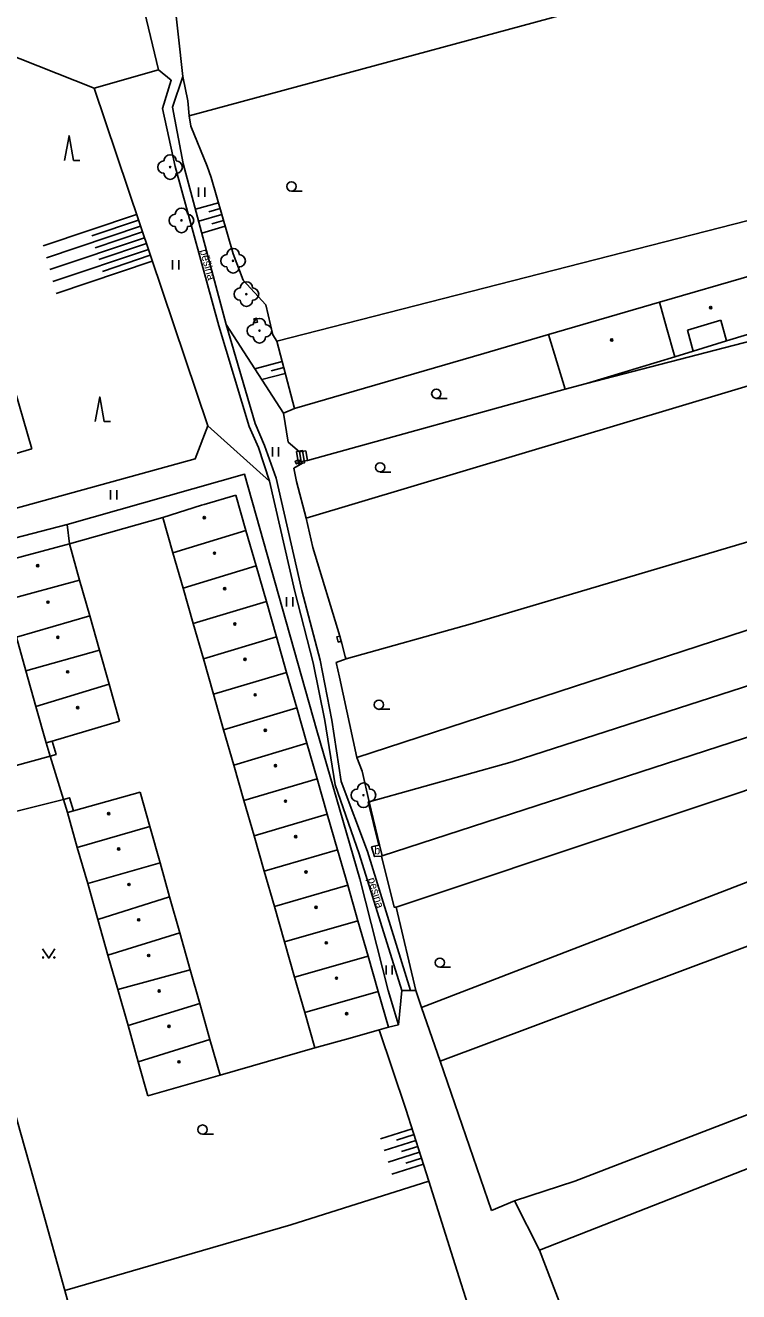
# Model space of a CAD drawing. Extents: x -595546 to -593986, y -1160845 to -1159202.
# Drawn here: x -595242.1 to -595184.1, y -1160265 to -1160162.1 of the extents above; entities that cross this region are included whole.
import ezdxf

# ---------------------------------------------------------------- set-up
doc = ezdxf.new("R2010")
doc.units = 0
for name, color, linetype in [('DOP - budovy nerozlisene - VP', 7, 'Continuous'), ('DOP - kresba z DSPS bez souradnic', 7, 'Continuous'), ('DOP - rozhrani ploch obecne', 7, 'Continuous'), ('Level 22', 7, 'Continuous'), ('Level 24', 7, 'Continuous'), ('Level 36', 7, 'Continuous'), ('Level 39', 7, 'Continuous'), ('silnoproud - povrch.  znaky a  RIS  skut. velikost', 7, 'Continuous'), ('TM - budovy zdene_ betonove - VP', 7, 'Continuous'), ('TM - chodniky - VP', 7, 'Continuous'), ('TM - dolni hrana svahu', 7, 'Continuous'), ('TM - horni hrana svahu', 7, 'Continuous'), ('TM - nezpevnene cesty a chodniky', 7, 'Continuous'), ('TM - plot drateny_ kovovy - VP', 7, 'Continuous'), ('TM - podezdivka plotu - VP', 7, 'Continuous'), ('TM - pomocna konstrukcni linie', 7, 'Continuous'), ('TM - popis povrchu', 7, 'Continuous'), ('TM - poznamka', 7, 'Continuous'), ('TM - rozhrani ploch obecne - VP', 7, 'Continuous'), ('TM - srafovani', 7, 'Continuous'), ('TM - vjezd na pozemek', 7, 'Continuous')]:
    doc.layers.add(name, color=color, linetype=linetype)

msp = doc.modelspace()

# ---------------------------------------------------------------- linework, layer by layer
at = {"layer": 'DOP - budovy nerozlisene - VP'}
for points in [[(-595190.58, -1160184.64), (-595182.9, -1160182.41)], [(-595199.6, -1160187.27), (-595190.58, -1160184.64)], [(-595190.58, -1160184.64), (-595190, -1160186.68)], [(-595185.6, -1160186.09), (-595188.3, -1160186.91)], [(-595185.13, -1160187.78), (-595185.6, -1160186.09)], [(-595198.24, -1160191.7), (-595199.6, -1160187.27)], [(-595190, -1160186.68), (-595189.33, -1160189.06)], [(-595188.3, -1160186.91), (-595187.83, -1160188.6)], [(-595181.71, -1160186.74), (-595185.13, -1160187.78)], [(-595189.33, -1160189.06), (-595196.51, -1160191.25)], [(-595187.83, -1160188.6), (-595189.33, -1160189.06)], [(-595196.51, -1160191.25), (-595198.24, -1160191.7)]]:
    msp.add_lwpolyline(points, dxfattribs=at)
at = {"layer": 'DOP - kresba z DSPS bez souradnic'}
msp.add_lwpolyline([(-595185.13, -1160187.78), (-595187.83, -1160188.6)], dxfattribs=at)
at = {"layer": 'DOP - rozhrani ploch obecne'}
for points in [[(-595188.74, -1160158.64), (-595228.76, -1160169.5)], [(-595181.16, -1160177.42), (-595221.65, -1160187.81)], [(-595204.85, -1160188.8), (-595199.6, -1160187.27)], [(-595177.79, -1160186.38), (-595196.51, -1160191.25)], [(-595220.21, -1160193.26), (-595204.85, -1160188.8)], [(-595176.23, -1160189.29), (-595219.27, -1160202.17)], [(-595198.24, -1160191.7), (-595219.17, -1160197.48)], [(-595205.77, -1160210.73), (-595172.35, -1160200.81)], [(-595160.97, -1160203.94), (-595215.14, -1160221.62)], [(-595216.02, -1160213.6), (-595205.77, -1160210.73)], [(-595202.53, -1160221.96), (-595168.66, -1160211.03)], [(-595166.92, -1160214.61), (-595213.09, -1160229.6)], [(-595174.24, -1160221.18), (-595211.96, -1160233.77)], [(-595214.14, -1160225.21), (-595202.53, -1160221.96)], [(-595157.73, -1160227.34), (-595208.39, -1160246.29)], [(-595173.27, -1160227.82), (-595209.89, -1160241.93)], [(-595157.31, -1160240.57), (-595197.45, -1160256.02)], [(-595200.32, -1160261.63), (-595155.28, -1160243.97)]]:
    msp.add_lwpolyline(points, dxfattribs=at)
at = {"layer": 'Level 22'}
for centre in [(-595230.31, -1160173.66), (-595229.39, -1160177.99), (-595225.2, -1160181.27), (-595224.12, -1160183.98), (-595223.06, -1160186.95), (-595214.61, -1160224.68)]:
    msp.add_circle(centre, 0.05, dxfattribs=at)
for centre, start, end in [((-595230.31, -1160173.16), 0, 180), ((-595230.81, -1160173.66), 90, 270), ((-595229.81, -1160173.66), 270, 90), ((-595230.31, -1160174.16), 180, 0), ((-595229.39, -1160177.49), 0, 180), ((-595229.89, -1160177.99), 90, 270), ((-595228.89, -1160177.99), 270, 90), ((-595229.39, -1160178.49), 180, 0), ((-595225.7, -1160181.27), 90, 270), ((-595225.2, -1160180.77), 0, 180), ((-595224.7, -1160181.27), 270, 90), ((-595225.2, -1160181.77), 180, 0), ((-595224.12, -1160183.48), 0, 180), ((-595224.62, -1160183.98), 90, 270), ((-595223.62, -1160183.98), 270, 90), ((-595224.12, -1160184.48), 180, 0), ((-595223.06, -1160186.45), 0, 180), ((-595223.56, -1160186.95), 90, 270), ((-595222.56, -1160186.95), 270, 90), ((-595223.06, -1160187.45), 180, 0), ((-595215.11, -1160224.68), 90, 270), ((-595214.61, -1160224.18), 0, 180), ((-595214.11, -1160224.68), 270, 90), ((-595214.61, -1160225.18), 180, 0)]:
    msp.add_arc(centre, 0.5, start, end, dxfattribs=at)
at = {"layer": 'Level 24'}
msp.add_lwpolyline([(-595220.05, -1160196.76), (-595219.89, -1160197.75), (-595219.4, -1160197.67), (-595219.56, -1160196.68)], close=True, dxfattribs=at)
at = {"layer": 'Level 36'}
for p, q in [((-595228, -1160176.07), (-595228, -1160175.32)), ((-595227.5, -1160176.07), (-595227.5, -1160175.32)), ((-595220.46, -1160175.61), (-595219.59, -1160175.61)), ((-595230.11, -1160181.98), (-595230.11, -1160181.23)), ((-595229.61, -1160181.98), (-595229.61, -1160181.23)), ((-595208.7, -1160192.45), (-595207.82, -1160192.45)), ((-595222, -1160197.17), (-595222, -1160196.42)), ((-595221.5, -1160197.17), (-595221.5, -1160196.42)), ((-595213.26, -1160198.43), (-595212.39, -1160198.43)), ((-595235.15, -1160200.66), (-595235.15, -1160199.91)), ((-595234.65, -1160200.66), (-595234.65, -1160199.91)), ((-595220.86, -1160209.35), (-595220.86, -1160208.6)), ((-595220.36, -1160209.35), (-595220.36, -1160208.6)), ((-595213.36, -1160217.7), (-595212.48, -1160217.7)), ((-595212.78, -1160239.25), (-595212.78, -1160238.5)), ((-595212.28, -1160239.25), (-595212.28, -1160238.5)), ((-595208.41, -1160238.66), (-595207.54, -1160238.66)), ((-595227.68, -1160252.21), (-595226.8, -1160252.21))]:
    msp.add_line(p, q, dxfattribs=at)
for points in [[(-595238.9, -1160173.12), (-595238.52, -1160171.12), (-595238.15, -1160173.12), (-595237.65, -1160173.12)], [(-595236.41, -1160194.33), (-595236.03, -1160192.33), (-595235.66, -1160194.33), (-595235.16, -1160194.33)], [(-595240.67, -1160237.16), (-595240.17, -1160237.91), (-595239.67, -1160237.16)]]:
    msp.add_lwpolyline(points, dxfattribs=at)
for centre, radius in [((-595220.46, -1160175.23), 0.375), ((-595208.7, -1160192.07), 0.375), ((-595213.26, -1160198.05), 0.375), ((-595213.36, -1160217.33), 0.375), ((-595240.62, -1160237.86), 0.05), ((-595239.72, -1160237.86), 0.05), ((-595208.41, -1160238.28), 0.375), ((-595227.68, -1160251.84), 0.375)]:
    msp.add_circle(centre, radius, dxfattribs=at)
at = {"layer": 'Level 39'}
for centre, radius in [((-595186.41, -1160185.07), 0.09), ((-595186.41, -1160185.07), 0.0398), ((-595194.45, -1160187.7), 0.09), ((-595194.45, -1160187.7), 0.0398), ((-595227.54, -1160202.13), 0.09), ((-595227.54, -1160202.13), 0.0398), ((-595226.71, -1160205.02), 0.09), ((-595226.71, -1160205.02), 0.0398), ((-595241.06, -1160206.04), 0.09), ((-595241.06, -1160206.04), 0.0398), ((-595225.88, -1160207.9), 0.09), ((-595225.88, -1160207.9), 0.0398), ((-595240.23, -1160209), 0.09), ((-595240.23, -1160209), 0.0398), ((-595225.06, -1160210.78), 0.09), ((-595225.06, -1160210.78), 0.0398), ((-595239.43, -1160211.86), 0.09), ((-595239.43, -1160211.86), 0.0398), ((-595224.23, -1160213.65), 0.09), ((-595224.23, -1160213.65), 0.0398), ((-595238.63, -1160214.66), 0.09), ((-595238.63, -1160214.66), 0.0398), ((-595223.41, -1160216.53), 0.09), ((-595223.41, -1160216.53), 0.0398), ((-595237.82, -1160217.56), 0.09), ((-595237.82, -1160217.56), 0.0398), ((-595222.59, -1160219.41), 0.09), ((-595222.59, -1160219.41), 0.0398), ((-595221.76, -1160222.28), 0.09), ((-595221.76, -1160222.28), 0.0398), ((-595220.94, -1160225.16), 0.09), ((-595220.94, -1160225.16), 0.0398), ((-595235.3, -1160226.17), 0.09), ((-595235.3, -1160226.17), 0.0398), ((-595220.11, -1160228.04), 0.09), ((-595220.11, -1160228.04), 0.0398), ((-595234.49, -1160229.04), 0.09), ((-595234.49, -1160229.04), 0.0398), ((-595219.28, -1160230.92), 0.09), ((-595219.28, -1160230.92), 0.0398), ((-595233.65, -1160231.93), 0.09), ((-595233.65, -1160231.93), 0.0398), ((-595218.46, -1160233.79), 0.09), ((-595218.46, -1160233.79), 0.0398), ((-595232.86, -1160234.8), 0.09), ((-595232.86, -1160234.8), 0.0398), ((-595217.63, -1160236.67), 0.09), ((-595217.63, -1160236.67), 0.0398), ((-595232.05, -1160237.7), 0.09), ((-595232.05, -1160237.7), 0.0398), ((-595216.8, -1160239.54), 0.09), ((-595216.8, -1160239.54), 0.0398), ((-595231.2, -1160240.58), 0.09), ((-595231.2, -1160240.58), 0.0398), ((-595215.98, -1160242.43), 0.09), ((-595215.98, -1160242.43), 0.0398), ((-595230.4, -1160243.46), 0.09), ((-595230.4, -1160243.46), 0.0398), ((-595229.6, -1160246.34), 0.09), ((-595229.6, -1160246.34), 0.0398)]:
    msp.add_circle(centre, radius, dxfattribs=at)
at = {"layer": 'silnoproud - povrch.  znaky a  RIS  skut. velikost'}
for points in [[(-595223.51, -1160185.99), (-595223.29, -1160185.94), (-595223.22, -1160186.26), (-595223.43, -1160186.31)], [(-595223.51, -1160185.99), (-595223.43, -1160186.31)], [(-595219.86, -1160197.43), (-595219.76, -1160197.62), (-595220.06, -1160197.77), (-595220.16, -1160197.57), (-595220.01, -1160197.5)], [(-595219.86, -1160197.43), (-595220.01, -1160197.5)], [(-595216.42, -1160212.17), (-595216.66, -1160212.24), (-595216.72, -1160212.03), (-595216.78, -1160211.82), (-595216.54, -1160211.75)], [(-595216.42, -1160212.17), (-595216.54, -1160211.75)]]:
    msp.add_lwpolyline(points, dxfattribs=at)
at = {"layer": 'TM - budovy zdene_ betonove - VP'}
for points in [[(-595241.53, -1160196.54), (-595243.25, -1160190.64)], [(-595244.52, -1160197.4), (-595241.53, -1160196.54)], [(-595227.54, -1160201.06), (-595224.98, -1160200.3)], [(-595224.98, -1160200.3), (-595224.16, -1160203.18)], [(-595227.77, -1160201.13), (-595230.91, -1160202.12)], [(-595227.77, -1160201.13), (-595227.54, -1160201.06)], [(-595230.91, -1160202.12), (-595230.09, -1160204.99)], [(-595230.09, -1160204.99), (-595224.16, -1160203.18)], [(-595224.16, -1160203.18), (-595223.33, -1160206.06)], [(-595244.47, -1160205.86), (-595238.49, -1160204.26)], [(-595238.49, -1160204.26), (-595237.66, -1160207.2)], [(-595229.26, -1160207.86), (-595230.09, -1160204.99)], [(-595229.26, -1160207.86), (-595223.33, -1160206.06)], [(-595223.33, -1160206.06), (-595222.5, -1160208.94)], [(-595237.66, -1160207.2), (-595243.64, -1160208.85)], [(-595237.66, -1160207.2), (-595236.84, -1160210.1)], [(-595228.44, -1160210.74), (-595229.26, -1160207.86)], [(-595228.44, -1160210.74), (-595222.5, -1160208.94)], [(-595222.5, -1160208.94), (-595221.68, -1160211.82)], [(-595236.84, -1160210.1), (-595242.79, -1160211.85)], [(-595236.84, -1160210.1), (-595236.04, -1160212.91)], [(-595227.61, -1160213.61), (-595228.44, -1160210.74)], [(-595242.02, -1160214.59), (-595242.79, -1160211.85)], [(-595227.61, -1160213.61), (-595221.68, -1160211.82)], [(-595221.68, -1160211.82), (-595220.85, -1160214.7)], [(-595236.04, -1160212.91), (-595242.02, -1160214.59)], [(-595236.04, -1160212.91), (-595235.27, -1160215.67)], [(-595226.79, -1160216.48), (-595227.61, -1160213.61)], [(-595241.21, -1160217.47), (-595242.02, -1160214.59)], [(-595226.79, -1160216.48), (-595220.85, -1160214.7)], [(-595220.85, -1160214.7), (-595220.03, -1160217.58)], [(-595235.27, -1160215.67), (-595241.21, -1160217.47)], [(-595235.27, -1160215.67), (-595234.42, -1160218.67)], [(-595225.97, -1160219.36), (-595226.79, -1160216.48)], [(-595240.38, -1160220.43), (-595241.21, -1160217.47)], [(-595225.97, -1160219.36), (-595220.03, -1160217.58)], [(-595220.03, -1160217.58), (-595219.2, -1160220.46)], [(-595234.42, -1160218.67), (-595239.9, -1160220.29)], [(-595225.14, -1160222.23), (-595225.97, -1160219.36)], [(-595239.9, -1160220.29), (-595240.38, -1160220.43)], [(-595225.14, -1160222.23), (-595219.2, -1160220.46)], [(-595219.2, -1160220.46), (-595218.37, -1160223.34)], [(-595224.32, -1160225.1), (-595225.14, -1160222.23)], [(-595224.32, -1160225.1), (-595218.37, -1160223.34)], [(-595218.37, -1160223.34), (-595217.55, -1160226.23)], [(-595232.75, -1160224.42), (-595238.17, -1160225.95)], [(-595231.96, -1160227.23), (-595232.75, -1160224.42)], [(-595223.49, -1160227.97), (-595224.32, -1160225.1)], [(-595238.17, -1160225.95), (-595238.65, -1160226.09)], [(-595238.65, -1160226.09), (-595237.85, -1160228.92)], [(-595223.49, -1160227.97), (-595217.55, -1160226.23)], [(-595217.55, -1160226.23), (-595216.72, -1160229.11)], [(-595237.85, -1160228.92), (-595231.96, -1160227.23)], [(-595231.96, -1160227.23), (-595231.13, -1160230.16)], [(-595222.67, -1160230.85), (-595223.49, -1160227.97)], [(-595237, -1160231.86), (-595237.85, -1160228.92)], [(-595222.67, -1160230.85), (-595216.72, -1160229.11)], [(-595216.72, -1160229.11), (-595215.89, -1160231.99)], [(-595237, -1160231.86), (-595231.13, -1160230.16)], [(-595231.13, -1160230.16), (-595230.35, -1160232.93)], [(-595221.85, -1160233.72), (-595222.67, -1160230.85)], [(-595236.18, -1160234.77), (-595237, -1160231.86)], [(-595215.89, -1160231.99), (-595221.85, -1160233.72)], [(-595215.89, -1160231.99), (-595215.07, -1160234.87)], [(-595236.18, -1160234.77), (-595230.35, -1160232.93)], [(-595230.35, -1160232.93), (-595229.53, -1160235.85)], [(-595221.02, -1160236.59), (-595221.85, -1160233.72)], [(-595235.36, -1160237.66), (-595236.18, -1160234.77)], [(-595221.02, -1160236.59), (-595215.07, -1160234.87)], [(-595215.07, -1160234.87), (-595214.24, -1160237.75)], [(-595235.36, -1160237.66), (-595229.53, -1160235.85)], [(-595229.53, -1160235.85), (-595228.68, -1160238.85)], [(-595220.2, -1160239.46), (-595221.02, -1160236.59)], [(-595234.56, -1160240.46), (-595235.36, -1160237.66)], [(-595220.2, -1160239.46), (-595214.24, -1160237.75)], [(-595214.24, -1160237.75), (-595213.41, -1160240.63)], [(-595234.56, -1160240.46), (-595228.68, -1160238.85)], [(-595228.68, -1160238.85), (-595227.9, -1160241.6)], [(-595219.37, -1160242.34), (-595220.2, -1160239.46)], [(-595233.73, -1160243.39), (-595234.56, -1160240.46)], [(-595219.37, -1160242.34), (-595213.41, -1160240.63)], [(-595213.41, -1160240.63), (-595212.59, -1160243.51)], [(-595233.73, -1160243.39), (-595227.9, -1160241.6)], [(-595227.9, -1160241.6), (-595227.08, -1160244.52)], [(-595218.55, -1160245.21), (-595219.37, -1160242.34)], [(-595232.9, -1160246.33), (-595233.73, -1160243.39)], [(-595213.35, -1160243.73), (-595215.7, -1160244.41)], [(-595212.59, -1160243.51), (-595213.35, -1160243.73)], [(-595227.08, -1160244.52), (-595232.9, -1160246.33)], [(-595226.26, -1160247.42), (-595227.08, -1160244.52)], [(-595215.7, -1160244.41), (-595218.55, -1160245.21)], [(-595232.11, -1160249.1), (-595232.9, -1160246.33)], [(-595226.26, -1160247.42), (-595232.11, -1160249.1)]]:
    msp.add_lwpolyline(points, dxfattribs=at)
at = {"layer": 'TM - chodniky - VP'}
for points in [[(-595238.49, -1160204.26), (-595230.91, -1160202.12)], [(-595239.9, -1160220.29), (-595239.57, -1160221.36), (-595240.05, -1160221.51)], [(-595251.71, -1160224.69), (-595240.05, -1160221.51)], [(-595249.31, -1160227.59), (-595238.97, -1160225.04)], [(-595238.97, -1160225.04), (-595238.49, -1160224.89), (-595238.17, -1160225.95)], [(-595226.26, -1160247.42), (-595218.55, -1160245.21)]]:
    msp.add_lwpolyline(points, dxfattribs=at)
at = {"layer": 'TM - dolni hrana svahu'}
msp.add_lwpolyline([(-595221.11, -1160193.66), (-595225.76, -1160186.44)], dxfattribs=at)
at = {"layer": 'TM - horni hrana svahu'}
for points in [[(-595236.49, -1160167.24), (-595227.26, -1160194.68)], [(-595227.26, -1160194.68), (-595228.29, -1160197.37), (-595243.67, -1160201.6)], [(-595222.24, -1160199.16), (-595227.26, -1160194.68)], [(-595238.87, -1160264.91), (-595240.66, -1160258.5), (-595242.46, -1160252.07), (-595246.18, -1160238.83)], [(-595213.35, -1160243.73), (-595211.16, -1160250.17)], [(-595211.16, -1160250.17), (-595209.31, -1160256.04)]]:
    msp.add_lwpolyline(points, dxfattribs=at)
at = {"layer": 'TM - nezpevnene cesty a chodniky'}
for points in [[(-595231.25, -1160165.76), (-595230.22, -1160166.6), (-595230.94, -1160168.89), (-595229.9, -1160173.61), (-595226.35, -1160186.56), (-595223.9, -1160194.72), (-595223.13, -1160196.43), (-595222.24, -1160199.16)], [(-595229.27, -1160166.3), (-595230.12, -1160168.78), (-595229.24, -1160173.36), (-595225.76, -1160186.44)], [(-595225.76, -1160186.44), (-595223.4, -1160194.49), (-595222.65, -1160196.28), (-595221.71, -1160198.92), (-595219.62, -1160208.05), (-595218.13, -1160213.7), (-595217.17, -1160218.58), (-595216.42, -1160223.57), (-595214.29, -1160229.26), (-595210.8, -1160240.53)], [(-595222.24, -1160199.16), (-595220.19, -1160208.14), (-595218.69, -1160213.94), (-595217.75, -1160218.6), (-595216.92, -1160223.84), (-595214.96, -1160229.45), (-595211.51, -1160240.53)]]:
    msp.add_lwpolyline(points, dxfattribs=at)
at = {"layer": 'TM - plot drateny_ kovovy - VP'}
for points in [[(-595233.98, -1160154.34), (-595231.25, -1160165.76)], [(-595229.27, -1160166.3), (-595230, -1160159.64)], [(-595236.49, -1160167.24), (-595247.1, -1160163.06)], [(-595236.49, -1160167.24), (-595231.25, -1160165.76)], [(-595229.27, -1160166.3), (-595228.88, -1160168.28), (-595228.76, -1160169.5)], [(-595228.62, -1160170.33), (-595227.31, -1160173.58)], [(-595226.97, -1160174.51), (-595225.19, -1160180.7)], [(-595225.19, -1160180.7), (-595224.37, -1160182.84)], [(-595224.37, -1160182.84), (-595222.55, -1160184.85), (-595221.98, -1160187.28)], [(-595221.65, -1160187.81), (-595220.21, -1160193.26)], [(-595220.21, -1160193.26), (-595221.11, -1160193.66)], [(-595221.11, -1160193.66), (-595220.72, -1160195.99)], [(-595220.72, -1160195.99), (-595219.8, -1160196.78)], [(-595219.68, -1160197.56), (-595219.57, -1160197.71), (-595220.28, -1160198.12)], [(-595212.6, -1160240.53), (-595214.91, -1160231.48), (-595218.39, -1160219.41), (-595224.26, -1160198.61), (-595238.66, -1160202.7)], [(-595220.04, -1160199.2), (-595219.27, -1160202.17)], [(-595255.07, -1160206.94), (-595238.66, -1160202.7)], [(-595238.66, -1160202.7), (-595238.49, -1160204.26)], [(-595219.27, -1160202.17), (-595218.73, -1160204.55), (-595216.54, -1160211.75)], [(-595216.36, -1160212.36), (-595216.42, -1160212.17)], [(-595216.02, -1160213.6), (-595216.83, -1160213.9)], [(-595216.09, -1160213.41), (-595216.02, -1160213.6)], [(-595216.57, -1160215.08), (-595215.14, -1160221.62)], [(-595214.14, -1160225.21), (-595214.72, -1160222.73)], [(-595213.3, -1160228.72), (-595214.14, -1160225.21)], [(-595211.96, -1160233.77), (-595210.37, -1160240.53)], [(-595209.89, -1160241.93), (-595210.37, -1160240.53)], [(-595208.39, -1160246.29), (-595209.89, -1160241.93)], [(-595204.21, -1160258.4), (-595208.39, -1160246.29)], [(-595220.5, -1160259.57), (-595209.31, -1160256.04)], [(-595209.31, -1160256.04), (-595207.49, -1160261.8)], [(-595202.36, -1160257.63), (-595204.21, -1160258.4)], [(-595200.32, -1160261.63), (-595202.36, -1160257.63)], [(-595238.87, -1160264.91), (-595220.5, -1160259.57)], [(-595207.49, -1160261.8), (-595205.69, -1160267.53)], [(-595197.17, -1160269.83), (-595200.32, -1160261.63)], [(-595237.39, -1160270.18), (-595238.87, -1160264.91)]]:
    msp.add_lwpolyline(points, dxfattribs=at)
at = {"layer": 'TM - podezdivka plotu - VP'}
for points in [[(-595219.8, -1160196.78), (-595219.29, -1160196.7)], [(-595219.68, -1160197.56), (-595219.8, -1160196.78)], [(-595219.17, -1160197.48), (-595219.68, -1160197.56)], [(-595219.17, -1160197.48), (-595219.29, -1160196.7)], [(-595213.36, -1160228.74), (-595214.22, -1160225.23), (-595214.14, -1160225.21)], [(-595213.3, -1160228.72), (-595213.36, -1160228.74)]]:
    msp.add_lwpolyline(points, dxfattribs=at)
at = {"layer": 'TM - pomocna konstrukcni linie'}
for points in [[(-595212.6, -1160240.53), (-595211.76, -1160243.32)], [(-595211.76, -1160243.32), (-595211.51, -1160240.53)], [(-595211.51, -1160240.53), (-595210.8, -1160240.53)], [(-595210.37, -1160240.53), (-595210.8, -1160240.53)], [(-595211.76, -1160243.32), (-595212.59, -1160243.51)]]:
    msp.add_lwpolyline(points, dxfattribs=at)
at = {"layer": 'TM - rozhrani ploch obecne - VP'}
for points in [[(-595240.05, -1160221.51), (-595240.38, -1160220.43)], [(-595238.97, -1160225.04), (-595238.65, -1160226.09)], [(-595213.16, -1160229.62), (-595213.73, -1160229.66), (-595213.96, -1160228.88), (-595213.36, -1160228.74)], [(-595213.16, -1160229.62), (-595213.09, -1160229.6)], [(-595211.96, -1160233.77), (-595212.11, -1160233.78), (-595213.16, -1160229.62)], [(-595197.45, -1160256.02), (-595202.36, -1160257.63)]]:
    msp.add_lwpolyline(points, dxfattribs=at)
at = {"layer": 'TM - srafovani'}
for points in [[(-595226.38, -1160176.55), (-595228.25, -1160177.09)], [(-595233.04, -1160177.5), (-595240.61, -1160180.05)], [(-595232.88, -1160177.98), (-595236.68, -1160179.25)], [(-595226.11, -1160177.51), (-595227.99, -1160178.05)], [(-595226.25, -1160177.03), (-595227.18, -1160177.3)], [(-595225.97, -1160177.99), (-595226.92, -1160178.26)], [(-595232.72, -1160178.45), (-595240.35, -1160181.02)], [(-595232.56, -1160178.92), (-595236.39, -1160180.21)], [(-595225.83, -1160178.47), (-595227.73, -1160179.02)], [(-595232.4, -1160179.4), (-595240.09, -1160181.98)], [(-595232.24, -1160179.87), (-595236.1, -1160181.17)], [(-595232.08, -1160180.35), (-595239.83, -1160182.95)], [(-595231.92, -1160180.82), (-595235.81, -1160182.13)], [(-595231.76, -1160181.29), (-595239.57, -1160183.92)], [(-595221.22, -1160189.45), (-595223.44, -1160190.04)], [(-595221.09, -1160189.93), (-595222.12, -1160190.21)], [(-595220.96, -1160190.42), (-595222.87, -1160190.92)], [(-595210.66, -1160251.77), (-595213.22, -1160252.58)], [(-595210.35, -1160252.73), (-595212.92, -1160253.54)], [(-595210.5, -1160252.25), (-595211.92, -1160252.7)], [(-595210.05, -1160253.68), (-595212.62, -1160254.49)], [(-595210.2, -1160253.21), (-595211.53, -1160253.62)], [(-595209.9, -1160254.16), (-595211.18, -1160254.56)], [(-595209.75, -1160254.64), (-595212.32, -1160255.45)]]:
    msp.add_lwpolyline(points, dxfattribs=at)
at = {"layer": 'TM - vjezd na pozemek'}
for points in [[(-595228.76, -1160169.5), (-595228.62, -1160170.33)], [(-595227.31, -1160173.58), (-595226.97, -1160174.51)], [(-595221.98, -1160187.28), (-595221.65, -1160187.81)], [(-595220.28, -1160198.12), (-595220.04, -1160199.2)], [(-595216.36, -1160212.36), (-595216.09, -1160213.41)], [(-595216.83, -1160213.9), (-595216.57, -1160215.08)], [(-595240.05, -1160221.51), (-595238.97, -1160225.04)], [(-595215.14, -1160221.62), (-595214.72, -1160222.73)], [(-595213.3, -1160228.72), (-595213.09, -1160229.6)]]:
    msp.add_lwpolyline(points, dxfattribs=at)

# ---------------------------------------------------------------- texts
at = {"layer": 'TM - popis povrchu'}
msp.add_text('b.', height=0.65, dxfattribs=at).set_placement((-595213.74, -1160229.48))
at = {"layer": 'TM - poznamka'}
for rotation, p in [(285.3299, (-595227.91, -1160180.43)), (286.8472, (-595214.27, -1160231.47))]:
    msp.add_text('pěšina', height=0.65, rotation=rotation, dxfattribs=at).set_placement(p)

doc.saveas('drawing.dxf')
